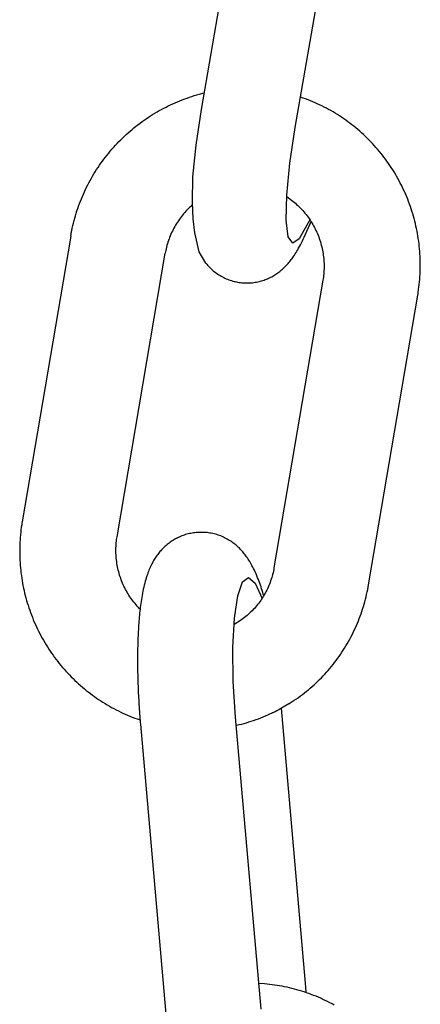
# Model space of a CAD drawing. Extents: x -169 to 2224, y 0 to 2796.
# Tile 290 of 530: x 1602.24 to 1602.731, y 981.517 to 982.723. Entities that reach past the tile are written whole.
import ezdxf

# ---------------------------------------------------------------- set-up
doc = ezdxf.new("R2010")
doc.units = 0
doc.header["$MEASUREMENT"] = 0
doc.layers.add('SPILL-BUCKET', color=1, linetype='CONTINUOUS')

msp = doc.modelspace()

# ---------------------------------------------------------------- linework, layer by layer
at = {"layer": 'SPILL-BUCKET', "color": 1, "linetype": 'Continuous'}
for p, q in [((1602.46276, 982.61275), (1602.52392, 982.96484)), ((1602.57762, 982.59065), (1602.63877, 982.94273)), ((1602.43073, 982.62116), (1602.4336, 982.62239)), ((1602.4336, 982.62239), (1602.43649, 982.62358)), ((1602.43649, 982.62358), (1602.43939, 982.62472)), ((1602.43939, 982.62472), (1602.44231, 982.62583)), ((1602.44231, 982.62583), (1602.44524, 982.62689)), ((1602.44524, 982.62689), (1602.44819, 982.62791)), ((1602.44819, 982.62791), (1602.45115, 982.62888)), ((1602.45115, 982.62888), (1602.45412, 982.62982)), ((1602.45412, 982.62982), (1602.45711, 982.63071)), ((1602.45711, 982.63071), (1602.46011, 982.63155)), ((1602.46011, 982.63155), (1602.46631, 982.63319)), ((1602.58756, 982.62687), (1602.58411, 982.62804)), ((1602.59047, 982.62581), (1602.58756, 982.62687)), ((1602.59336, 982.62471), (1602.59047, 982.62581)), ((1602.59624, 982.62356), (1602.59336, 982.62471)), ((1602.59909, 982.62237), (1602.59624, 982.62356)), ((1602.60194, 982.62114), (1602.59909, 982.62237)), ((1602.40576, 982.60829), (1602.40845, 982.60988)), ((1602.40845, 982.60988), (1602.41117, 982.61143)), ((1602.41117, 982.61143), (1602.4139, 982.61294)), ((1602.4139, 982.61294), (1602.41666, 982.61441)), ((1602.41666, 982.61441), (1602.41943, 982.61584)), ((1602.41943, 982.61584), (1602.42223, 982.61723)), ((1602.42223, 982.61723), (1602.42504, 982.61858)), ((1602.42504, 982.61858), (1602.42788, 982.61989)), ((1602.42788, 982.61989), (1602.43073, 982.62116)), ((1602.4562, 982.56909), (1602.46276, 982.61275)), ((1602.60476, 982.61987), (1602.60194, 982.62114)), ((1602.60757, 982.61856), (1602.60476, 982.61987)), ((1602.61035, 982.61721), (1602.60757, 982.61856)), ((1602.61312, 982.61582), (1602.61035, 982.61721)), ((1602.61587, 982.61439), (1602.61312, 982.61582)), ((1602.6186, 982.61291), (1602.61587, 982.61439)), ((1602.62131, 982.6114), (1602.6186, 982.61291)), ((1602.62399, 982.60985), (1602.62131, 982.6114)), ((1602.62665, 982.60826), (1602.62399, 982.60985)), ((1602.3876, 982.59611), (1602.39012, 982.59796)), ((1602.39012, 982.59796), (1602.39266, 982.59978)), ((1602.39266, 982.59978), (1602.39523, 982.60156)), ((1602.39523, 982.60156), (1602.39783, 982.6033)), ((1602.39783, 982.6033), (1602.40045, 982.605)), ((1602.40045, 982.605), (1602.40309, 982.60666)), ((1602.40309, 982.60666), (1602.40576, 982.60829)), ((1602.62929, 982.60663), (1602.62665, 982.60826)), ((1602.63191, 982.60496), (1602.62929, 982.60663)), ((1602.6345, 982.60325), (1602.63191, 982.60496)), ((1602.63707, 982.60151), (1602.6345, 982.60325)), ((1602.63962, 982.59972), (1602.63707, 982.60151)), ((1602.64213, 982.59791), (1602.63962, 982.59972)), ((1602.64463, 982.59605), (1602.64213, 982.59791)), ((1602.37305, 982.58427), (1602.3754, 982.58633)), ((1602.3754, 982.58633), (1602.37779, 982.58836)), ((1602.37779, 982.58836), (1602.3802, 982.59035)), ((1602.3802, 982.59035), (1602.38264, 982.59231)), ((1602.38264, 982.59231), (1602.3851, 982.59423)), ((1602.3851, 982.59423), (1602.3876, 982.59611)), ((1602.57106, 982.54698), (1602.57762, 982.59065)), ((1602.64709, 982.59416), (1602.64463, 982.59605)), ((1602.64953, 982.59223), (1602.64709, 982.59416)), ((1602.65194, 982.59027), (1602.64953, 982.59223)), ((1602.65433, 982.58827), (1602.65194, 982.59027)), ((1602.65668, 982.58624), (1602.65433, 982.58827)), ((1602.659, 982.58417), (1602.65668, 982.58624)), ((1602.36174, 982.57348), (1602.36394, 982.5757)), ((1602.36394, 982.5757), (1602.36617, 982.5779)), ((1602.36617, 982.5779), (1602.36844, 982.58005)), ((1602.36844, 982.58005), (1602.37073, 982.58218)), ((1602.37073, 982.58218), (1602.37305, 982.58427)), ((1602.6613, 982.58207), (1602.659, 982.58417)), ((1602.66357, 982.57994), (1602.6613, 982.58207)), ((1602.6658, 982.57778), (1602.66357, 982.57994)), ((1602.66801, 982.57558), (1602.6658, 982.57778)), ((1602.67018, 982.57335), (1602.66801, 982.57558)), ((1602.34923, 982.55951), (1602.35123, 982.56191)), ((1602.35123, 982.56191), (1602.35327, 982.56429)), ((1602.35327, 982.56429), (1602.35534, 982.56663)), ((1602.35534, 982.56663), (1602.35744, 982.56894)), ((1602.35744, 982.56894), (1602.35957, 982.57123)), ((1602.35957, 982.57123), (1602.36174, 982.57348)), ((1602.45245, 982.53021), (1602.4562, 982.56909)), ((1602.67232, 982.57108), (1602.67018, 982.57335)), ((1602.67443, 982.56879), (1602.67232, 982.57108)), ((1602.6765, 982.56647), (1602.67443, 982.56879)), ((1602.67854, 982.56411), (1602.6765, 982.56647)), ((1602.68055, 982.56173), (1602.67854, 982.56411)), ((1602.68253, 982.55932), (1602.68055, 982.56173)), ((1602.33975, 982.54709), (1602.34157, 982.54963)), ((1602.34157, 982.54963), (1602.34343, 982.55214)), ((1602.34343, 982.55214), (1602.34533, 982.55462)), ((1602.34533, 982.55462), (1602.34726, 982.55708)), ((1602.34726, 982.55708), (1602.34923, 982.55951)), ((1602.68447, 982.55688), (1602.68253, 982.55932)), ((1602.68637, 982.55441), (1602.68447, 982.55688)), ((1602.68824, 982.55191), (1602.68637, 982.55441)), ((1602.69008, 982.54939), (1602.68824, 982.55191)), ((1602.33282, 982.53668), (1602.3345, 982.53932)), ((1602.3345, 982.53932), (1602.33621, 982.54194)), ((1602.33621, 982.54194), (1602.33796, 982.54452)), ((1602.33796, 982.54452), (1602.33975, 982.54709)), ((1602.56731, 982.50811), (1602.57106, 982.54698)), ((1602.69188, 982.54684), (1602.69008, 982.54939)), ((1602.69364, 982.54426), (1602.69188, 982.54684)), ((1602.69536, 982.54166), (1602.69364, 982.54426)), ((1602.69705, 982.53904), (1602.69536, 982.54166)), ((1602.6987, 982.53639), (1602.69705, 982.53904)), ((1602.32502, 982.52316), (1602.3265, 982.52591)), ((1602.3265, 982.52591), (1602.32802, 982.52863)), ((1602.32802, 982.52863), (1602.32958, 982.53134)), ((1602.32958, 982.53134), (1602.33119, 982.53403)), ((1602.33119, 982.53403), (1602.33282, 982.53668)), ((1602.45182, 982.49938), (1602.45245, 982.53021)), ((1602.70031, 982.53371), (1602.6987, 982.53639)), ((1602.70188, 982.53101), (1602.70031, 982.53371)), ((1602.70342, 982.5283), (1602.70188, 982.53101)), ((1602.70492, 982.52555), (1602.70342, 982.5283)), ((1602.70637, 982.52279), (1602.70492, 982.52555)), ((1602.31949, 982.51197), (1602.32081, 982.51479)), ((1602.32081, 982.51479), (1602.32218, 982.5176)), ((1602.32218, 982.5176), (1602.32358, 982.52039)), ((1602.32358, 982.52039), (1602.32502, 982.52316)), ((1602.70779, 982.52001), (1602.70637, 982.52279)), ((1602.70917, 982.5172), (1602.70779, 982.52001)), ((1602.71051, 982.51438), (1602.70917, 982.5172)), ((1602.7118, 982.51154), (1602.71051, 982.51438)), ((1602.31462, 982.50048), (1602.31577, 982.50338)), ((1602.31577, 982.50338), (1602.31697, 982.50626)), ((1602.31697, 982.50626), (1602.31821, 982.50912)), ((1602.31821, 982.50912), (1602.31949, 982.51197)), ((1602.56667, 982.47728), (1602.56731, 982.50811)), ((1602.56727, 982.50624), (1602.57298, 982.50195)), ((1602.57298, 982.50195), (1602.57464, 982.50066)), ((1602.71306, 982.50867), (1602.7118, 982.51154)), ((1602.71427, 982.50579), (1602.71306, 982.50867)), ((1602.71545, 982.5029), (1602.71427, 982.50579)), ((1602.71658, 982.49999), (1602.71545, 982.5029)), ((1602.31041, 982.48874), (1602.3114, 982.4917)), ((1602.3114, 982.4917), (1602.31243, 982.49464)), ((1602.31243, 982.49464), (1602.3135, 982.49757)), ((1602.3135, 982.49757), (1602.31462, 982.50048)), ((1602.44515, 982.48976), (1602.44371, 982.48822)), ((1602.44661, 982.49127), (1602.44515, 982.48976)), ((1602.44811, 982.49275), (1602.44661, 982.49127)), ((1602.44964, 982.4942), (1602.44811, 982.49275)), ((1602.4512, 982.49562), (1602.44964, 982.4942)), ((1602.45196, 982.49629), (1602.4512, 982.49562)), ((1602.45279, 982.47879), (1602.45182, 982.49938)), ((1602.57464, 982.50066), (1602.57626, 982.49933)), ((1602.57626, 982.49933), (1602.57786, 982.49797)), ((1602.57786, 982.49797), (1602.57943, 982.49657)), ((1602.57943, 982.49657), (1602.58098, 982.49515)), ((1602.58098, 982.49515), (1602.58249, 982.49368)), ((1602.58249, 982.49368), (1602.58397, 982.49219)), ((1602.58397, 982.49219), (1602.58542, 982.49067)), ((1602.58542, 982.49067), (1602.58685, 982.48912)), ((1602.71767, 982.49706), (1602.71658, 982.49999)), ((1602.71872, 982.49411), (1602.71767, 982.49706)), ((1602.71973, 982.49115), (1602.71872, 982.49411)), ((1602.72069, 982.48818), (1602.71973, 982.49115)), ((1602.30688, 982.47679), (1602.3077, 982.4798)), ((1602.3077, 982.4798), (1602.30856, 982.48279)), ((1602.30856, 982.48279), (1602.30946, 982.48577)), ((1602.30946, 982.48577), (1602.31041, 982.48874)), ((1602.43579, 982.47838), (1602.43459, 982.47665)), ((1602.43702, 982.48008), (1602.43579, 982.47838)), ((1602.43829, 982.48176), (1602.43702, 982.48008)), ((1602.4396, 982.48342), (1602.43829, 982.48176)), ((1602.44094, 982.48504), (1602.4396, 982.48342)), ((1602.44231, 982.48664), (1602.44094, 982.48504)), ((1602.44371, 982.48822), (1602.44231, 982.48664)), ((1602.45458, 982.46191), (1602.45279, 982.47879)), ((1602.56921, 982.45707), (1602.56667, 982.47728)), ((1602.59573, 982.47767), (1602.5827, 982.45428)), ((1602.58685, 982.48912), (1602.58823, 982.48754)), ((1602.58823, 982.48754), (1602.58959, 982.48593)), ((1602.58959, 982.48593), (1602.59091, 982.48429)), ((1602.59091, 982.48429), (1602.5922, 982.48263)), ((1602.5922, 982.48263), (1602.59346, 982.48093)), ((1602.59346, 982.48093), (1602.59468, 982.47921)), ((1602.59468, 982.47921), (1602.59586, 982.47747)), ((1602.59586, 982.47747), (1602.59701, 982.47571)), ((1602.72162, 982.48519), (1602.72069, 982.48818)), ((1602.7225, 982.48219), (1602.72162, 982.48519)), ((1602.72333, 982.47917), (1602.7225, 982.48219)), ((1602.72413, 982.47615), (1602.72333, 982.47917)), ((1602.30405, 982.46467), (1602.3047, 982.46771)), ((1602.3047, 982.46771), (1602.30538, 982.47075)), ((1602.30538, 982.47075), (1602.30611, 982.47378)), ((1602.30611, 982.47378), (1602.30688, 982.47679)), ((1602.42817, 982.46579), (1602.42723, 982.46391)), ((1602.42915, 982.46766), (1602.42817, 982.46579)), ((1602.43016, 982.4695), (1602.42915, 982.46766)), ((1602.43121, 982.47132), (1602.43016, 982.4695)), ((1602.4323, 982.47312), (1602.43121, 982.47132)), ((1602.43343, 982.47489), (1602.4323, 982.47312)), ((1602.43459, 982.47665), (1602.43343, 982.47489)), ((1602.58864, 982.45658), (1602.59705, 982.47565)), ((1602.59701, 982.47571), (1602.59812, 982.47392)), ((1602.59812, 982.47392), (1602.5992, 982.47211)), ((1602.5992, 982.47211), (1602.60024, 982.47027)), ((1602.60024, 982.47027), (1602.60124, 982.46842)), ((1602.60124, 982.46842), (1602.6022, 982.46654)), ((1602.6022, 982.46654), (1602.60313, 982.46465)), ((1602.72488, 982.47312), (1602.72413, 982.47615)), ((1602.72558, 982.47007), (1602.72488, 982.47312)), ((1602.72625, 982.46701), (1602.72558, 982.47007)), ((1602.72687, 982.46395), (1602.72625, 982.46701)), ((1602.30278, 982.45786), (1602.2433, 982.10811)), ((1602.30278, 982.45786), (1602.30311, 982.45974)), ((1602.30311, 982.45974), (1602.30346, 982.46161)), ((1602.30346, 982.46161), (1602.30405, 982.46467)), ((1602.42315, 982.45426), (1602.42245, 982.45228)), ((1602.42388, 982.45622), (1602.42315, 982.45426)), ((1602.42466, 982.45817), (1602.42388, 982.45622)), ((1602.42548, 982.4601), (1602.42466, 982.45817)), ((1602.42634, 982.46202), (1602.42548, 982.4601)), ((1602.42723, 982.46391), (1602.42634, 982.46202)), ((1602.46004, 982.4387), (1602.45458, 982.46191)), ((1602.57471, 982.44919), (1602.56921, 982.45707)), ((1602.5827, 982.45428), (1602.57471, 982.44919)), ((1602.58648, 982.45195), (1602.58757, 982.45424)), ((1602.58757, 982.45424), (1602.58864, 982.45658)), ((1602.60313, 982.46465), (1602.60401, 982.46274)), ((1602.60401, 982.46274), (1602.60486, 982.46081)), ((1602.60486, 982.46081), (1602.60566, 982.45886)), ((1602.60566, 982.45886), (1602.60643, 982.45689)), ((1602.60643, 982.45689), (1602.60715, 982.45492)), ((1602.60715, 982.45492), (1602.60784, 982.45292)), ((1602.72744, 982.46087), (1602.72687, 982.46395)), ((1602.72797, 982.45779), (1602.72744, 982.46087)), ((1602.72846, 982.4547), (1602.72797, 982.45779)), ((1602.72891, 982.45161), (1602.72846, 982.4547)), ((1602.4196, 982.44221), (1602.41916, 982.44017)), ((1602.42009, 982.44425), (1602.4196, 982.44221)), ((1602.42061, 982.44627), (1602.42009, 982.44425)), ((1602.42118, 982.44829), (1602.42061, 982.44627)), ((1602.4218, 982.45029), (1602.42118, 982.44829)), ((1602.42245, 982.45228), (1602.4218, 982.45029)), ((1602.57969, 982.43923), (1602.5808, 982.44111)), ((1602.5808, 982.44111), (1602.58187, 982.44301)), ((1602.58187, 982.44301), (1602.58303, 982.44514)), ((1602.58303, 982.44514), (1602.58417, 982.4473)), ((1602.58417, 982.4473), (1602.58534, 982.44961)), ((1602.58534, 982.44961), (1602.58648, 982.45195)), ((1602.60784, 982.45292), (1602.60848, 982.45092)), ((1602.60848, 982.45092), (1602.60908, 982.4489)), ((1602.60908, 982.4489), (1602.60964, 982.44687)), ((1602.60964, 982.44687), (1602.61016, 982.44483)), ((1602.61016, 982.44483), (1602.61063, 982.44278)), ((1602.61063, 982.44278), (1602.61107, 982.44073)), ((1602.7293, 982.44851), (1602.72891, 982.45161)), ((1602.72966, 982.4454), (1602.7293, 982.44851)), ((1602.72997, 982.44229), (1602.72966, 982.4454)), ((1602.73023, 982.43918), (1602.72997, 982.44229)), ((1602.35949, 982.08974), (1602.41853, 982.43684)), ((1602.41882, 982.43847), (1602.41852, 982.43677)), ((1602.41916, 982.44017), (1602.41882, 982.43847)), ((1602.46828, 982.42466), (1602.46004, 982.4387)), ((1602.57188, 982.42779), (1602.57284, 982.42903)), ((1602.57284, 982.42903), (1602.57377, 982.43028)), ((1602.57377, 982.43028), (1602.57474, 982.43162)), ((1602.57474, 982.43162), (1602.57568, 982.43296)), ((1602.57568, 982.43296), (1602.57668, 982.43444)), ((1602.57668, 982.43444), (1602.57764, 982.43592)), ((1602.57764, 982.43592), (1602.57868, 982.43757)), ((1602.57868, 982.43757), (1602.57969, 982.43923)), ((1602.61107, 982.44073), (1602.61146, 982.43866)), ((1602.61146, 982.43866), (1602.61181, 982.43659)), ((1602.61181, 982.43659), (1602.61211, 982.43451)), ((1602.61211, 982.43451), (1602.61237, 982.43242)), ((1602.61237, 982.43242), (1602.61259, 982.43033)), ((1602.61259, 982.43033), (1602.61277, 982.42824)), ((1602.73046, 982.43606), (1602.73023, 982.43918)), ((1602.73063, 982.43294), (1602.73046, 982.43606)), ((1602.73077, 982.42981), (1602.73063, 982.43294)), ((1602.73085, 982.42669), (1602.73077, 982.42981)), ((1602.46828, 982.42466), (1602.46924, 982.42349)), ((1602.46924, 982.42349), (1602.4702, 982.42235)), ((1602.4702, 982.42235), (1602.4712, 982.42123)), ((1602.4712, 982.42123), (1602.47234, 982.42)), ((1602.47234, 982.42), (1602.47352, 982.4188)), ((1602.47352, 982.4188), (1602.47474, 982.41763)), ((1602.47474, 982.41763), (1602.47599, 982.41648)), ((1602.56093, 982.41634), (1602.562, 982.41726)), ((1602.562, 982.41726), (1602.56306, 982.41822)), ((1602.56306, 982.41822), (1602.56409, 982.41919)), ((1602.56409, 982.41919), (1602.56511, 982.42018)), ((1602.56511, 982.42018), (1602.56611, 982.42119)), ((1602.56611, 982.42119), (1602.56711, 982.42223)), ((1602.56711, 982.42223), (1602.56807, 982.42328)), ((1602.56807, 982.42328), (1602.56905, 982.42438)), ((1602.56905, 982.42438), (1602.56999, 982.42547)), ((1602.56999, 982.42547), (1602.57095, 982.42663)), ((1602.57095, 982.42663), (1602.57188, 982.42779)), ((1602.61277, 982.42824), (1602.6129, 982.42615)), ((1602.6129, 982.42615), (1602.61299, 982.42405)), ((1602.613, 982.41776), (1602.61291, 982.41567)), ((1602.61299, 982.42405), (1602.61304, 982.42196)), ((1602.61304, 982.41986), (1602.613, 982.41776)), ((1602.61304, 982.42196), (1602.61304, 982.41986)), ((1602.73076, 982.41419), (1602.73085, 982.41732)), ((1602.7309, 982.42356), (1602.73085, 982.42669)), ((1602.73085, 982.41732), (1602.7309, 982.42044)), ((1602.7309, 982.42044), (1602.7309, 982.42356)), ((1602.47599, 982.41648), (1602.47727, 982.41537)), ((1602.47727, 982.41537), (1602.47859, 982.41428)), ((1602.47859, 982.41428), (1602.47994, 982.41324)), ((1602.47994, 982.41324), (1602.48132, 982.41222)), ((1602.48132, 982.41222), (1602.48272, 982.41125)), ((1602.48272, 982.41125), (1602.48415, 982.41031)), ((1602.48415, 982.41031), (1602.4856, 982.40942)), ((1602.4856, 982.40942), (1602.48708, 982.40856)), ((1602.48708, 982.40856), (1602.48858, 982.40775)), ((1602.48858, 982.40775), (1602.49011, 982.40698)), ((1602.49011, 982.40698), (1602.49164, 982.40625)), ((1602.49164, 982.40625), (1602.4932, 982.40556)), ((1602.4932, 982.40556), (1602.49477, 982.40492)), ((1602.49477, 982.40492), (1602.49636, 982.40433)), ((1602.54095, 982.40449), (1602.54239, 982.40505)), ((1602.54239, 982.40505), (1602.54381, 982.40565)), ((1602.54381, 982.40565), (1602.54521, 982.40628)), ((1602.54521, 982.40628), (1602.54615, 982.40673)), ((1602.54615, 982.40673), (1602.54709, 982.40719)), ((1602.54709, 982.40719), (1602.54751, 982.40741)), ((1602.54751, 982.40741), (1602.54886, 982.4081)), ((1602.54886, 982.4081), (1602.55019, 982.40883)), ((1602.55019, 982.40883), (1602.55148, 982.40958)), ((1602.55148, 982.40958), (1602.55275, 982.41035)), ((1602.55275, 982.41035), (1602.55399, 982.41114)), ((1602.55399, 982.41114), (1602.5552, 982.41196)), ((1602.5552, 982.41196), (1602.5564, 982.4128)), ((1602.5564, 982.4128), (1602.55756, 982.41365)), ((1602.55756, 982.41365), (1602.55871, 982.41453)), ((1602.55871, 982.41453), (1602.55982, 982.41542)), ((1602.55982, 982.41542), (1602.56093, 982.41634)), ((1602.6119, 982.40563), (1602.61162, 982.40392)), ((1602.61214, 982.40735), (1602.6119, 982.40563)), ((1602.6124, 982.40942), (1602.61214, 982.40735)), ((1602.61262, 982.4115), (1602.6124, 982.40942)), ((1602.61279, 982.41358), (1602.61262, 982.4115)), ((1602.61291, 982.41567), (1602.61279, 982.41358)), ((1602.72995, 982.40173), (1602.73022, 982.40484)), ((1602.73022, 982.40484), (1602.73044, 982.40795)), ((1602.73044, 982.40795), (1602.73062, 982.41107)), ((1602.73062, 982.41107), (1602.73076, 982.41419)), ((1602.49636, 982.40433), (1602.49795, 982.40377)), ((1602.49795, 982.40377), (1602.49956, 982.40327)), ((1602.49956, 982.40327), (1602.50118, 982.40281)), ((1602.50118, 982.40281), (1602.50281, 982.40239)), ((1602.50281, 982.40239), (1602.50422, 982.40207)), ((1602.50422, 982.40207), (1602.50564, 982.40179)), ((1602.50564, 982.40178), (1602.50709, 982.4015)), ((1602.50709, 982.40151), (1602.50732, 982.40146)), ((1602.50732, 982.40146), (1602.50754, 982.40141)), ((1602.50754, 982.40141), (1602.50918, 982.40112)), ((1602.50918, 982.40112), (1602.51083, 982.4009)), ((1602.51083, 982.4009), (1602.51248, 982.40071)), ((1602.51248, 982.40071), (1602.51413, 982.40056)), ((1602.51413, 982.40056), (1602.51578, 982.40046)), ((1602.51578, 982.40046), (1602.51742, 982.4004)), ((1602.51742, 982.4004), (1602.51906, 982.40039)), ((1602.51906, 982.40039), (1602.5207, 982.40042)), ((1602.5207, 982.40042), (1602.52233, 982.40049)), ((1602.52233, 982.40049), (1602.52395, 982.40061)), ((1602.52395, 982.40061), (1602.52556, 982.40077)), ((1602.52556, 982.40077), (1602.52717, 982.40097)), ((1602.52717, 982.40097), (1602.52876, 982.4012)), ((1602.52876, 982.4012), (1602.53034, 982.40148)), ((1602.53034, 982.40148), (1602.5319, 982.4018)), ((1602.5319, 982.4018), (1602.53345, 982.40216)), ((1602.53345, 982.40216), (1602.53499, 982.40255)), ((1602.53499, 982.40255), (1602.53651, 982.40298)), ((1602.53651, 982.40298), (1602.53801, 982.40345)), ((1602.53801, 982.40345), (1602.53949, 982.40395)), ((1602.53949, 982.40395), (1602.54095, 982.40449)), ((1602.61162, 982.40392), (1602.55167, 982.05144)), ((1602.72887, 982.39242), (1602.72928, 982.39552)), ((1602.72928, 982.39552), (1602.72964, 982.39862)), ((1602.72964, 982.39862), (1602.72995, 982.40173)), ((1602.66745, 982.03063), (1602.72782, 982.38556)), ((1602.72782, 982.38556), (1602.72813, 982.38744)), ((1602.72813, 982.38744), (1602.72843, 982.38933)), ((1602.72843, 982.38933), (1602.72887, 982.39242)), ((1602.24269, 982.10434), (1602.24224, 982.10126)), ((1602.24298, 982.10623), (1602.24269, 982.10434)), ((1602.2433, 982.10811), (1602.24298, 982.10623)), ((1602.24117, 982.09198), (1602.2409, 982.08888)), ((1602.24148, 982.09508), (1602.24117, 982.09198)), ((1602.24184, 982.09817), (1602.24148, 982.09508)), ((1602.24224, 982.10126), (1602.24184, 982.09817)), ((1602.44184, 982.09171), (1602.44029, 982.09117)), ((1602.44341, 982.09221), (1602.44184, 982.09171)), ((1602.445, 982.09267), (1602.44341, 982.09221)), ((1602.44661, 982.09309), (1602.445, 982.09267)), ((1602.44823, 982.09347), (1602.44661, 982.09309)), ((1602.44986, 982.0938), (1602.44823, 982.09347)), ((1602.45151, 982.09409), (1602.44986, 982.0938)), ((1602.45316, 982.09435), (1602.45151, 982.09409)), ((1602.45483, 982.09456), (1602.45316, 982.09435)), ((1602.45651, 982.09471), (1602.45483, 982.09456)), ((1602.45676, 982.09473), (1602.45651, 982.09471)), ((1602.45701, 982.09474), (1602.45676, 982.09473)), ((1602.45848, 982.09486), (1602.45701, 982.09475)), ((1602.45992, 982.09495), (1602.45848, 982.09485)), ((1602.46136, 982.09501), (1602.45992, 982.09495)), ((1602.46305, 982.09504), (1602.46136, 982.09501)), ((1602.46475, 982.09501), (1602.46305, 982.09504)), ((1602.46645, 982.09495), (1602.46475, 982.09501)), ((1602.46815, 982.09484), (1602.46645, 982.09495)), ((1602.46986, 982.09468), (1602.46815, 982.09484)), ((1602.47156, 982.09447), (1602.46986, 982.09468)), ((1602.47325, 982.09422), (1602.47156, 982.09447)), ((1602.47494, 982.09392), (1602.47325, 982.09422)), ((1602.47663, 982.09358), (1602.47494, 982.09392)), ((1602.4783, 982.09319), (1602.47663, 982.09358)), ((1602.47997, 982.09275), (1602.4783, 982.09319)), ((1602.48162, 982.09227), (1602.47997, 982.09275)), ((1602.48327, 982.09175), (1602.48162, 982.09227)), ((1602.48489, 982.09118), (1602.48327, 982.09175)), ((1602.24037, 982.07955), (1602.24028, 982.07644)), ((1602.2405, 982.08267), (1602.24037, 982.07955)), ((1602.24068, 982.08578), (1602.2405, 982.08267)), ((1602.2409, 982.08888), (1602.24068, 982.08578)), ((1602.3582, 982.078), (1602.35833, 982.08008)), ((1602.35833, 982.08008), (1602.3585, 982.08217)), ((1602.3585, 982.08217), (1602.35871, 982.08425)), ((1602.35871, 982.08425), (1602.35897, 982.08633)), ((1602.35897, 982.08633), (1602.35922, 982.08804)), ((1602.35922, 982.08804), (1602.35949, 982.08974)), ((1602.42076, 982.08005), (1602.41957, 982.07905)), ((1602.42198, 982.08103), (1602.42076, 982.08005)), ((1602.42322, 982.08198), (1602.42198, 982.08103)), ((1602.4245, 982.08291), (1602.42322, 982.08198)), ((1602.4258, 982.08381), (1602.4245, 982.08291)), ((1602.42712, 982.08468), (1602.4258, 982.08381)), ((1602.42848, 982.08552), (1602.42712, 982.08468)), ((1602.42986, 982.08633), (1602.42848, 982.08552)), ((1602.43125, 982.0871), (1602.42986, 982.08633)), ((1602.43266, 982.08784), (1602.43125, 982.0871)), ((1602.43308, 982.08806), (1602.43266, 982.08784)), ((1602.43368, 982.08836), (1602.43308, 982.08806)), ((1602.43428, 982.08865), (1602.43368, 982.08836)), ((1602.43482, 982.08891), (1602.43428, 982.08865)), ((1602.43724, 982.08999), (1602.43482, 982.08891)), ((1602.43875, 982.0906), (1602.43724, 982.08999)), ((1602.44029, 982.09117), (1602.43875, 982.0906)), ((1602.4865, 982.09057), (1602.48489, 982.09118)), ((1602.48809, 982.08991), (1602.4865, 982.09057)), ((1602.48967, 982.08922), (1602.48809, 982.08991)), ((1602.49122, 982.08848), (1602.48967, 982.08922)), ((1602.49275, 982.0877), (1602.49122, 982.08848)), ((1602.49426, 982.08689), (1602.49275, 982.0877)), ((1602.49575, 982.08604), (1602.49426, 982.08689)), ((1602.4972, 982.08515), (1602.49575, 982.08604)), ((1602.49864, 982.08423), (1602.4972, 982.08515)), ((1602.50003, 982.08328), (1602.49864, 982.08423)), ((1602.50127, 982.08239), (1602.50003, 982.08328)), ((1602.50248, 982.08149), (1602.50127, 982.08239)), ((1602.50367, 982.08055), (1602.50248, 982.08149)), ((1602.50484, 982.0796), (1602.50367, 982.08055)), ((1602.50598, 982.07862), (1602.50484, 982.0796)), ((1602.24028, 982.07644), (1602.24023, 982.07332)), ((1602.24023, 982.07332), (1602.24023, 982.0702)), ((1602.24023, 982.0702), (1602.24028, 982.06709)), ((1602.35808, 982.07381), (1602.35812, 982.0759)), ((1602.35808, 982.07171), (1602.35808, 982.07381)), ((1602.35813, 982.06962), (1602.35808, 982.07171)), ((1602.35812, 982.0759), (1602.3582, 982.078)), ((1602.35821, 982.06752), (1602.35813, 982.06962)), ((1602.35835, 982.06543), (1602.35821, 982.06752)), ((1602.40923, 982.06794), (1602.40834, 982.06672)), ((1602.41014, 982.06913), (1602.40923, 982.06794)), ((1602.41108, 982.07031), (1602.41014, 982.06913)), ((1602.41204, 982.07146), (1602.41108, 982.07031)), ((1602.41304, 982.0726), (1602.41204, 982.07146)), ((1602.41405, 982.07372), (1602.41304, 982.0726)), ((1602.4151, 982.07483), (1602.41405, 982.07372)), ((1602.41617, 982.07592), (1602.4151, 982.07483)), ((1602.41728, 982.07698), (1602.41617, 982.07592)), ((1602.41841, 982.07803), (1602.41728, 982.07698)), ((1602.41957, 982.07905), (1602.41841, 982.07803)), ((1602.5071, 982.07763), (1602.50598, 982.07862)), ((1602.5082, 982.0766), (1602.5071, 982.07763)), ((1602.50927, 982.07556), (1602.5082, 982.0766)), ((1602.51034, 982.07449), (1602.50927, 982.07556)), ((1602.51137, 982.07341), (1602.51034, 982.07449)), ((1602.51239, 982.07229), (1602.51137, 982.07341)), ((1602.51339, 982.07115), (1602.51239, 982.07229)), ((1602.51438, 982.06998), (1602.51339, 982.07115)), ((1602.51535, 982.0688), (1602.51438, 982.06998)), ((1602.51632, 982.06756), (1602.51535, 982.0688)), ((1602.51726, 982.06631), (1602.51632, 982.06756)), ((1602.24028, 982.06709), (1602.24037, 982.06397)), ((1602.24037, 982.06397), (1602.2405, 982.06085)), ((1602.2405, 982.06085), (1602.24068, 982.05774)), ((1602.24068, 982.05774), (1602.24091, 982.05463)), ((1602.35852, 982.06333), (1602.35835, 982.06543)), ((1602.35874, 982.06125), (1602.35852, 982.06333)), ((1602.35901, 982.05916), (1602.35874, 982.06125)), ((1602.35931, 982.05708), (1602.35901, 982.05916)), ((1602.35966, 982.05501), (1602.35931, 982.05708)), ((1602.40202, 982.05629), (1602.40131, 982.05488)), ((1602.40275, 982.0577), (1602.40202, 982.05629)), ((1602.40349, 982.05904), (1602.40275, 982.0577)), ((1602.40425, 982.06039), (1602.40349, 982.05904)), ((1602.40503, 982.06169), (1602.40425, 982.06039)), ((1602.40583, 982.06299), (1602.40503, 982.06169)), ((1602.40664, 982.06425), (1602.40583, 982.06299)), ((1602.40749, 982.0655), (1602.40664, 982.06425)), ((1602.40834, 982.06672), (1602.40749, 982.0655)), ((1602.51821, 982.065), (1602.51726, 982.06631)), ((1602.51914, 982.06368), (1602.51821, 982.065)), ((1602.52008, 982.06227), (1602.51914, 982.06368)), ((1602.52099, 982.06086), (1602.52008, 982.06227)), ((1602.52194, 982.05934), (1602.52099, 982.06086)), ((1602.52285, 982.05781), (1602.52194, 982.05934)), ((1602.52382, 982.05614), (1602.52285, 982.05781)), ((1602.52474, 982.05446), (1602.52382, 982.05614)), ((1602.24091, 982.05463), (1602.24117, 982.05152)), ((1602.24117, 982.05152), (1602.24149, 982.04841)), ((1602.24149, 982.04841), (1602.24184, 982.04531)), ((1602.24184, 982.04531), (1602.24225, 982.04222)), ((1602.36005, 982.05294), (1602.35966, 982.05501)), ((1602.36048, 982.05089), (1602.36005, 982.05294)), ((1602.36096, 982.04884), (1602.36048, 982.05089)), ((1602.36148, 982.0468), (1602.36096, 982.04884)), ((1602.36204, 982.04477), (1602.36148, 982.0468)), ((1602.36264, 982.04275), (1602.36204, 982.04477)), ((1602.3966, 982.04347), (1602.39596, 982.0416)), ((1602.39726, 982.04534), (1602.3966, 982.04347)), ((1602.39791, 982.04704), (1602.39726, 982.04534)), ((1602.39858, 982.04875), (1602.39791, 982.04704)), ((1602.39924, 982.05033), (1602.39858, 982.04875)), ((1602.39993, 982.05191), (1602.39924, 982.05033)), ((1602.4006, 982.05339), (1602.39993, 982.05191)), ((1602.40131, 982.05488), (1602.4006, 982.05339)), ((1602.52572, 982.0526), (1602.52474, 982.05446)), ((1602.52667, 982.05074), (1602.52572, 982.0526)), ((1602.52768, 982.04867), (1602.52667, 982.05074)), ((1602.52865, 982.04658), (1602.52768, 982.04867)), ((1602.5297, 982.04423), (1602.52865, 982.04658)), ((1602.53071, 982.04185), (1602.5297, 982.04423)), ((1602.55, 982.04359), (1602.54947, 982.04158)), ((1602.5505, 982.04562), (1602.55, 982.04359)), ((1602.55095, 982.04766), (1602.5505, 982.04562)), ((1602.55135, 982.0497), (1602.55095, 982.04766)), ((1602.55151, 982.05057), (1602.55135, 982.0497)), ((1602.55167, 982.05144), (1602.55151, 982.05057)), ((1602.24225, 982.04222), (1602.24269, 982.03912)), ((1602.24269, 982.03912), (1602.24318, 982.03604)), ((1602.24318, 982.03604), (1602.24372, 982.03296)), ((1602.24372, 982.03296), (1602.24429, 982.0299)), ((1602.36328, 982.04074), (1602.36264, 982.04275)), ((1602.36396, 982.03875), (1602.36328, 982.04074)), ((1602.36469, 982.03677), (1602.36396, 982.03875)), ((1602.36545, 982.03481), (1602.36469, 982.03677)), ((1602.36626, 982.03286), (1602.36545, 982.03481)), ((1602.36711, 982.03094), (1602.36626, 982.03286)), ((1602.39341, 982.0329), (1602.39279, 982.03044)), ((1602.39402, 982.0352), (1602.39341, 982.0329)), ((1602.39467, 982.03747), (1602.39402, 982.0352)), ((1602.3953, 982.03954), (1602.39467, 982.03747)), ((1602.39596, 982.0416), (1602.3953, 982.03954)), ((1602.50727, 982.01733), (1602.51318, 982.03441)), ((1602.51318, 982.03441), (1602.5205, 982.03969)), ((1602.5205, 982.03969), (1602.52866, 982.03276)), ((1602.52866, 982.03276), (1602.53703, 982.01417)), ((1602.53165, 982.03954), (1602.53071, 982.04185)), ((1602.53256, 982.03721), (1602.53165, 982.03954)), ((1602.53341, 982.03494), (1602.53256, 982.03721)), ((1602.53424, 982.03265), (1602.53341, 982.03494)), ((1602.53503, 982.03041), (1602.53424, 982.03265)), ((1602.54617, 982.03171), (1602.54539, 982.02979)), ((1602.54691, 982.03366), (1602.54617, 982.03171)), ((1602.54761, 982.03562), (1602.54691, 982.03366)), ((1602.54827, 982.03759), (1602.54761, 982.03562)), ((1602.54889, 982.03958), (1602.54827, 982.03759)), ((1602.54947, 982.04158), (1602.54889, 982.03958)), ((1602.24429, 982.0299), (1602.24492, 982.02683)), ((1602.24492, 982.02683), (1602.24558, 982.02378)), ((1602.24558, 982.02378), (1602.24629, 982.02074)), ((1602.24629, 982.02074), (1602.24705, 982.01771)), ((1602.36799, 982.02902), (1602.36711, 982.03094)), ((1602.36891, 982.02713), (1602.36799, 982.02902)), ((1602.36988, 982.02525), (1602.36891, 982.02713)), ((1602.37088, 982.0234), (1602.36988, 982.02525)), ((1602.37192, 982.02156), (1602.37088, 982.0234)), ((1602.37299, 982.01975), (1602.37192, 982.02156)), ((1602.3741, 982.01796), (1602.37299, 982.01975)), ((1602.39062, 982.02039), (1602.39016, 982.01787)), ((1602.39111, 982.02288), (1602.39062, 982.02039)), ((1602.39164, 982.02543), (1602.39111, 982.02288)), ((1602.3922, 982.02796), (1602.39164, 982.02543)), ((1602.39279, 982.03044), (1602.3922, 982.02796)), ((1602.5358, 982.02814), (1602.53503, 982.03041)), ((1602.53653, 982.02591), (1602.5358, 982.02814)), ((1602.53724, 982.02365), (1602.53653, 982.02591)), ((1602.53793, 982.02141), (1602.53724, 982.02365)), ((1602.53861, 982.01914), (1602.53793, 982.02141)), ((1602.53911, 982.01743), (1602.53861, 982.01914)), ((1602.54088, 982.02045), (1602.53986, 982.01865)), ((1602.54186, 982.02228), (1602.54088, 982.02045)), ((1602.5428, 982.02413), (1602.54186, 982.02228)), ((1602.5437, 982.02599), (1602.5428, 982.02413)), ((1602.54456, 982.02788), (1602.5437, 982.02599)), ((1602.54539, 982.02979), (1602.54456, 982.02788)), ((1602.66444, 982.01603), (1602.66515, 982.01906)), ((1602.66515, 982.01906), (1602.66582, 982.02209)), ((1602.66582, 982.02209), (1602.66644, 982.02514)), ((1602.66644, 982.02514), (1602.66696, 982.02788)), ((1602.66696, 982.02788), (1602.66745, 982.03063)), ((1602.24705, 982.01771), (1602.24784, 982.01469)), ((1602.24784, 982.01469), (1602.24868, 982.01168)), ((1602.24868, 982.01168), (1602.24956, 982.00868)), ((1602.24956, 982.00868), (1602.25049, 982.00569)), ((1602.37525, 982.01619), (1602.3741, 982.01796)), ((1602.37644, 982.01445), (1602.37525, 982.01619)), ((1602.37766, 982.01274), (1602.37644, 982.01445)), ((1602.37891, 982.01105), (1602.37766, 982.01274)), ((1602.3802, 982.00938), (1602.37891, 982.01105)), ((1602.38152, 982.00774), (1602.3802, 982.00938)), ((1602.38288, 982.00613), (1602.38152, 982.00774)), ((1602.38861, 982.00806), (1602.38829, 982.00565)), ((1602.38897, 982.01051), (1602.38861, 982.00806)), ((1602.38933, 982.01293), (1602.38897, 982.01051)), ((1602.38974, 982.01542), (1602.38933, 982.01293)), ((1602.39016, 982.01787), (1602.38974, 982.01542)), ((1602.50322, 981.98978), (1602.50727, 982.01733)), ((1602.53296, 982.00833), (1602.53169, 982.0067)), ((1602.5342, 982.00998), (1602.53296, 982.00833)), ((1602.53541, 982.01166), (1602.5342, 982.00998)), ((1602.53657, 982.01337), (1602.53541, 982.01166)), ((1602.53771, 982.01511), (1602.53657, 982.01337)), ((1602.5388, 982.01687), (1602.53771, 982.01511)), ((1602.53986, 982.01865), (1602.5388, 982.01687)), ((1602.66117, 982.00405), (1602.66206, 982.00703)), ((1602.66206, 982.00703), (1602.66289, 982.01002)), ((1602.66289, 982.01002), (1602.66369, 982.01302)), ((1602.66369, 982.01302), (1602.66444, 982.01603)), ((1602.25049, 982.00569), (1602.25146, 982.00272)), ((1602.25146, 982.00272), (1602.25247, 981.99976)), ((1602.25247, 981.99976), (1602.25352, 981.99681)), ((1602.25352, 981.99681), (1602.25461, 981.99389)), ((1602.38427, 982.00455), (1602.38288, 982.00613)), ((1602.38569, 982.003), (1602.38427, 982.00455)), ((1602.38714, 982.00148), (1602.38569, 982.003)), ((1602.38715, 981.99595), (1602.38691, 981.9935)), ((1602.3877, 982.00091), (1602.38714, 982.00148)), ((1602.38741, 981.99836), (1602.38715, 981.99595)), ((1602.38769, 982.0008), (1602.38741, 981.99836)), ((1602.38797, 982.00321), (1602.38769, 982.0008)), ((1602.38829, 982.00565), (1602.38797, 982.00321)), ((1602.52184, 981.99614), (1602.5203, 981.99475)), ((1602.52334, 981.99755), (1602.52184, 981.99614)), ((1602.52481, 981.999), (1602.52334, 981.99755)), ((1602.52625, 982.00048), (1602.52481, 981.999)), ((1602.52766, 982.00199), (1602.52625, 982.00048)), ((1602.52904, 982.00353), (1602.52766, 982.00199)), ((1602.53038, 982.0051), (1602.52904, 982.00353)), ((1602.53169, 982.0067), (1602.53038, 982.0051)), ((1602.65722, 981.99228), (1602.65827, 981.9952)), ((1602.65827, 981.9952), (1602.65928, 981.99814)), ((1602.65928, 981.99814), (1602.66025, 982.00108)), ((1602.66025, 982.00108), (1602.66117, 982.00405)), ((1602.25461, 981.99389), (1602.25575, 981.99098)), ((1602.25575, 981.99098), (1602.25693, 981.98808)), ((1602.25693, 981.98808), (1602.25815, 981.9852)), ((1602.25815, 981.9852), (1602.25941, 981.98234)), ((1602.38608, 981.98368), (1602.3859, 981.9812)), ((1602.38627, 981.98615), (1602.38608, 981.98368)), ((1602.38647, 981.98861), (1602.38627, 981.98615)), ((1602.38668, 981.99107), (1602.38647, 981.98861)), ((1602.38691, 981.9935), (1602.38668, 981.99107)), ((1602.50136, 981.95389), (1602.50322, 981.98978)), ((1602.51051, 981.9872), (1602.50283, 981.98216)), ((1602.51221, 981.98837), (1602.51051, 981.9872)), ((1602.51388, 981.98958), (1602.51221, 981.98837)), ((1602.51553, 981.99082), (1602.51388, 981.98958)), ((1602.51715, 981.9921), (1602.51553, 981.99082)), ((1602.51874, 981.99341), (1602.51715, 981.9921)), ((1602.5203, 981.99475), (1602.51874, 981.99341)), ((1602.6526, 981.98078), (1602.65381, 981.98363)), ((1602.65381, 981.98363), (1602.65499, 981.9865)), ((1602.65499, 981.9865), (1602.65613, 981.98938)), ((1602.65613, 981.98938), (1602.65722, 981.99228)), ((1602.25941, 981.98234), (1602.26071, 981.97949)), ((1602.26071, 981.97949), (1602.26205, 981.97667)), ((1602.26205, 981.97667), (1602.26343, 981.97386)), ((1602.26343, 981.97386), (1602.26485, 981.97108)), ((1602.26485, 981.97108), (1602.26631, 981.96831)), ((1602.38531, 981.97114), (1602.38519, 981.96859)), ((1602.38544, 981.97367), (1602.38531, 981.97114)), ((1602.38558, 981.9762), (1602.38544, 981.97367)), ((1602.38573, 981.9787), (1602.38558, 981.9762)), ((1602.3859, 981.9812), (1602.38573, 981.9787)), ((1602.64732, 981.96957), (1602.6487, 981.97234)), ((1602.6487, 981.97234), (1602.65004, 981.97513)), ((1602.65004, 981.97513), (1602.65134, 981.97795)), ((1602.65134, 981.97795), (1602.6526, 981.98078)), ((1602.26631, 981.96831), (1602.26781, 981.96557)), ((1602.26781, 981.96557), (1602.26935, 981.96285)), ((1602.26935, 981.96285), (1602.27093, 981.96015)), ((1602.27093, 981.96015), (1602.27255, 981.95747)), ((1602.3849, 981.96088), (1602.38482, 981.95828)), ((1602.38498, 981.96346), (1602.3849, 981.96088)), ((1602.38508, 981.96604), (1602.38498, 981.96346)), ((1602.38519, 981.96859), (1602.38508, 981.96604)), ((1602.63983, 981.95603), (1602.64141, 981.95869)), ((1602.64141, 981.95869), (1602.64294, 981.96137)), ((1602.64294, 981.96137), (1602.64444, 981.96408)), ((1602.64444, 981.96408), (1602.6459, 981.96681)), ((1602.6459, 981.96681), (1602.64732, 981.96957)), ((1602.27255, 981.95747), (1602.2742, 981.95482)), ((1602.2742, 981.95482), (1602.2759, 981.95219)), ((1602.2759, 981.95219), (1602.27763, 981.94959)), ((1602.27763, 981.94959), (1602.27939, 981.94701)), ((1602.27939, 981.94701), (1602.2812, 981.94445)), ((1602.38461, 981.94775), (1602.38458, 981.94509)), ((1602.38464, 981.9504), (1602.38461, 981.94775)), ((1602.38469, 981.95304), (1602.38464, 981.9504)), ((1602.38475, 981.95567), (1602.38469, 981.95304)), ((1602.38482, 981.95828), (1602.38475, 981.95567)), ((1602.50182, 981.91244), (1602.50136, 981.95389)), ((1602.63315, 981.94562), (1602.63488, 981.94818)), ((1602.63488, 981.94818), (1602.63657, 981.95077)), ((1602.63657, 981.95077), (1602.63822, 981.95339)), ((1602.63822, 981.95339), (1602.63983, 981.95603)), ((1602.2812, 981.94445), (1602.28304, 981.94193)), ((1602.28304, 981.94193), (1602.28491, 981.93943)), ((1602.28491, 981.93943), (1602.28682, 981.93695)), ((1602.28682, 981.93695), (1602.28877, 981.9345)), ((1602.38456, 981.94241), (1602.38455, 981.93972)), ((1602.38455, 981.93972), (1602.38455, 981.93702)), ((1602.38455, 981.93702), (1602.38456, 981.93431)), ((1602.38458, 981.94509), (1602.38456, 981.94241)), ((1602.62397, 981.93319), (1602.62588, 981.93562)), ((1602.62588, 981.93562), (1602.62775, 981.93808)), ((1602.62775, 981.93808), (1602.62959, 981.94057)), ((1602.62959, 981.94057), (1602.63139, 981.94308)), ((1602.63139, 981.94308), (1602.63315, 981.94562)), ((1602.28877, 981.9345), (1602.29075, 981.93209)), ((1602.29075, 981.93209), (1602.29276, 981.9297)), ((1602.29276, 981.9297), (1602.29481, 981.92734)), ((1602.29481, 981.92734), (1602.29689, 981.92501)), ((1602.29689, 981.92501), (1602.299, 981.92271)), ((1602.299, 981.92271), (1602.30115, 981.92044)), ((1602.38456, 981.93431), (1602.38458, 981.93159)), ((1602.38458, 981.93159), (1602.38461, 981.92886)), ((1602.38461, 981.92886), (1602.38465, 981.92612)), ((1602.38465, 981.92612), (1602.3847, 981.92337)), ((1602.3847, 981.92337), (1602.38476, 981.92061)), ((1602.61393, 981.92148), (1602.616, 981.92376)), ((1602.616, 981.92376), (1602.61805, 981.92607)), ((1602.61805, 981.92607), (1602.62006, 981.92842)), ((1602.62006, 981.92842), (1602.62203, 981.93079)), ((1602.62203, 981.93079), (1602.62397, 981.93319)), ((1602.30115, 981.92044), (1602.30333, 981.91821)), ((1602.30333, 981.91821), (1602.30554, 981.916)), ((1602.30554, 981.916), (1602.30778, 981.91382)), ((1602.30778, 981.91382), (1602.31005, 981.91168)), ((1602.31005, 981.91168), (1602.31236, 981.90958)), ((1602.38476, 981.92061), (1602.38482, 981.91784)), ((1602.38482, 981.91784), (1602.3849, 981.91506)), ((1602.3849, 981.91506), (1602.38498, 981.91228)), ((1602.38498, 981.91228), (1602.38508, 981.90949)), ((1602.50457, 981.86866), (1602.50182, 981.91244)), ((1602.60079, 981.90844), (1602.60306, 981.91053)), ((1602.60306, 981.91053), (1602.6053, 981.91266)), ((1602.6053, 981.91266), (1602.6075, 981.91481)), ((1602.6075, 981.91481), (1602.60968, 981.917)), ((1602.60968, 981.917), (1602.61182, 981.91923)), ((1602.61182, 981.91923), (1602.61393, 981.92148)), ((1602.31236, 981.90958), (1602.31469, 981.9075)), ((1602.31469, 981.9075), (1602.31705, 981.90546)), ((1602.31705, 981.90546), (1602.31944, 981.90346)), ((1602.31944, 981.90346), (1602.32185, 981.90148)), ((1602.32185, 981.90148), (1602.3243, 981.89955)), ((1602.3243, 981.89955), (1602.32677, 981.89765)), ((1602.38508, 981.90949), (1602.38518, 981.90669)), ((1602.38518, 981.90669), (1602.38529, 981.90389)), ((1602.38529, 981.90389), (1602.38541, 981.90108)), ((1602.38541, 981.90108), (1602.38554, 981.89827)), ((1602.58658, 981.89661), (1602.58902, 981.8985)), ((1602.58902, 981.8985), (1602.59143, 981.90041)), ((1602.59143, 981.90041), (1602.59382, 981.90237)), ((1602.59382, 981.90237), (1602.59617, 981.90436)), ((1602.59617, 981.90436), (1602.5985, 981.90638)), ((1602.5985, 981.90638), (1602.60079, 981.90844)), ((1602.32677, 981.89765), (1602.32927, 981.89578)), ((1602.32927, 981.89578), (1602.3318, 981.89395)), ((1602.3318, 981.89395), (1602.33435, 981.89216)), ((1602.33435, 981.89216), (1602.33692, 981.89041)), ((1602.33692, 981.89041), (1602.33952, 981.88869)), ((1602.33952, 981.88869), (1602.34215, 981.88702)), ((1602.34215, 981.88702), (1602.3448, 981.88537)), ((1602.38554, 981.89827), (1602.38568, 981.89545)), ((1602.38568, 981.89545), (1602.38582, 981.89263)), ((1602.38582, 981.89263), (1602.38598, 981.8898)), ((1602.38598, 981.8898), (1602.38614, 981.88697)), ((1602.38614, 981.88697), (1602.38631, 981.88415)), ((1602.57139, 981.88608), (1602.57398, 981.88774)), ((1602.57398, 981.88774), (1602.57655, 981.88944)), ((1602.57655, 981.88944), (1602.5791, 981.89118)), ((1602.5791, 981.89118), (1602.58162, 981.89295)), ((1602.58162, 981.89295), (1602.58411, 981.89476)), ((1602.58411, 981.89476), (1602.58658, 981.89661)), ((1602.3448, 981.88537), (1602.34747, 981.88377)), ((1602.34747, 981.88377), (1602.35016, 981.88221)), ((1602.35016, 981.88221), (1602.35287, 981.88069)), ((1602.35287, 981.88069), (1602.35561, 981.8792)), ((1602.35561, 981.8792), (1602.35836, 981.87776)), ((1602.35836, 981.87776), (1602.36114, 981.87635)), ((1602.36114, 981.87635), (1602.36393, 981.87499)), ((1602.36393, 981.87499), (1602.36675, 981.87367)), ((1602.38631, 981.88415), (1602.3865, 981.88132)), ((1602.3865, 981.88132), (1602.38668, 981.87848)), ((1602.38668, 981.87848), (1602.38688, 981.87565)), ((1602.38688, 981.87565), (1602.38709, 981.87282)), ((1602.54956, 981.87406), (1602.55006, 981.87431)), ((1602.55006, 981.87431), (1602.55056, 981.87456)), ((1602.55031, 981.87442), (1602.55056, 981.87454)), ((1602.55051, 981.87453), (1602.55293, 981.87571)), ((1602.55293, 981.87571), (1602.55534, 981.87692)), ((1602.55534, 981.87692), (1602.55631, 981.87742)), ((1602.55631, 981.87742), (1602.55802, 981.87832)), ((1602.57, 981.88521), (1602.55802, 981.87832)), ((1602.59063, 981.53809), (1602.5607, 981.87986)), ((1602.57, 981.88521), (1602.57139, 981.88608)), ((1602.36675, 981.87367), (1602.36958, 981.87239)), ((1602.36958, 981.87239), (1602.37243, 981.87114)), ((1602.37243, 981.87114), (1602.3753, 981.86995)), ((1602.3753, 981.86995), (1602.37818, 981.86879)), ((1602.37818, 981.86879), (1602.38108, 981.86767)), ((1602.38108, 981.86767), (1602.38399, 981.8666)), ((1602.38399, 981.8666), (1602.38767, 981.86532)), ((1602.38709, 981.87282), (1602.3873, 981.86998)), ((1602.3873, 981.86998), (1602.38753, 981.86715)), ((1602.38753, 981.86715), (1602.38776, 981.86433)), ((1602.38776, 981.86433), (1602.38793, 981.86234)), ((1602.38793, 981.86234), (1602.3881, 981.86036)), ((1602.53587, 981.51121), (1602.50457, 981.86866)), ((1602.51793, 981.86198), (1602.52088, 981.86287)), ((1602.52088, 981.86287), (1602.52382, 981.8638)), ((1602.52382, 981.8638), (1602.52675, 981.86477)), ((1602.52675, 981.86477), (1602.52966, 981.86578)), ((1602.52966, 981.86578), (1602.53255, 981.86684)), ((1602.53255, 981.86684), (1602.53543, 981.86794)), ((1602.53543, 981.86794), (1602.53829, 981.86908)), ((1602.53829, 981.86908), (1602.54114, 981.87027)), ((1602.54114, 981.87027), (1602.54396, 981.87149)), ((1602.54396, 981.87149), (1602.54678, 981.87275)), ((1602.54678, 981.87275), (1602.54956, 981.87406)), ((1602.3881, 981.86036), (1602.41962, 981.50043)), ((1602.50633, 981.85895), (1602.509, 981.85958)), ((1602.509, 981.85958), (1602.51199, 981.86034)), ((1602.51199, 981.86034), (1602.51497, 981.86114)), ((1602.51497, 981.86114), (1602.51793, 981.86198)), ((1602.5401, 981.54211), (1602.53312, 981.54259)), ((1602.54318, 981.54182), (1602.5401, 981.54211)), ((1602.54626, 981.5415), (1602.54318, 981.54182)), ((1602.54933, 981.54113), (1602.54626, 981.5415)), ((1602.5524, 981.54071), (1602.54933, 981.54113)), ((1602.55546, 981.54025), (1602.5524, 981.54071)), ((1602.55852, 981.53975), (1602.55546, 981.54025)), ((1602.56156, 981.5392), (1602.55852, 981.53975)), ((1602.5646, 981.53861), (1602.56156, 981.5392)), ((1602.56764, 981.53797), (1602.5646, 981.53861)), ((1602.57066, 981.53729), (1602.56764, 981.53797)), ((1602.57368, 981.53656), (1602.57066, 981.53729)), ((1602.5908, 981.53611), (1602.59063, 981.53809)), ((1602.57668, 981.53579), (1602.57368, 981.53656)), ((1602.57967, 981.53498), (1602.57668, 981.53579)), ((1602.58265, 981.53412), (1602.57967, 981.53498)), ((1602.58562, 981.53322), (1602.58265, 981.53412)), ((1602.58858, 981.53228), (1602.58562, 981.53322)), ((1602.59153, 981.5313), (1602.58858, 981.53228)), ((1602.59097, 981.53413), (1602.5908, 981.53611)), ((1602.5912, 981.53138), (1602.59097, 981.53413)), ((1602.59445, 981.53027), (1602.59153, 981.5313)), ((1602.59737, 981.52919), (1602.59445, 981.53027)), ((1602.60027, 981.52808), (1602.59737, 981.52919)), ((1602.60315, 981.52693), (1602.60027, 981.52808)), ((1602.60602, 981.52573), (1602.60315, 981.52693)), ((1602.60887, 981.52449), (1602.60602, 981.52573)), ((1602.61171, 981.52321), (1602.60887, 981.52449)), ((1602.61452, 981.52189), (1602.61171, 981.52321)), ((1602.61732, 981.52053), (1602.61452, 981.52189)), ((1602.62009, 981.51913), (1602.61732, 981.52053)), ((1602.62285, 981.51769), (1602.62009, 981.51913)), ((1602.62559, 981.5162), (1602.62285, 981.51769))]:
    msp.add_line(p, q, dxfattribs=at)

doc.saveas('drawing.dxf')
